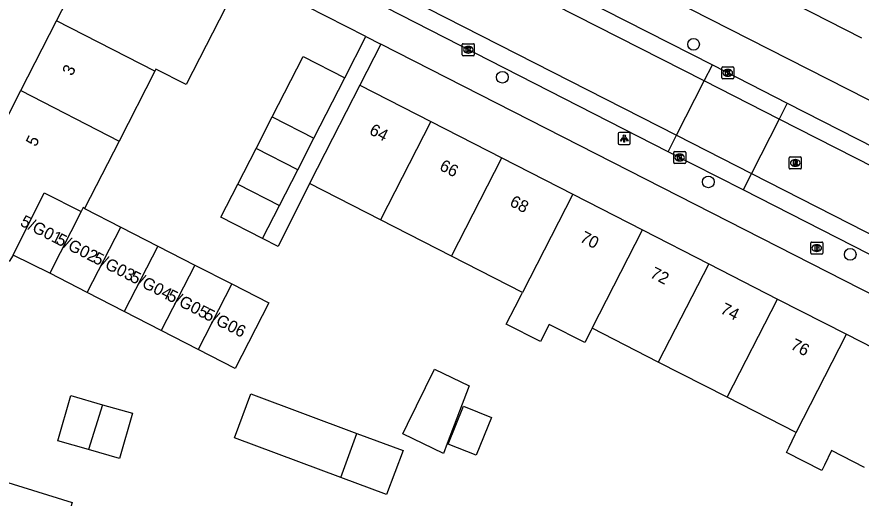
# Model space of a CAD drawing. Extents: x 160356 to 161355, y 381727 to 382845.
# Drawn here: x 161153.1 to 161223.5, y 382255.6 to 382295.8 of the extents above; entities that cross this region are included whole.
import ezdxf

# ---------------------------------------------------------------- set-up
doc = ezdxf.new("R2010")
doc.units = 0
for name, color, linetype in [('IMGEO_Boom', 7, 'Continuous'), ('IMGEO_Brandkraan', 7, 'Continuous'), ('IMGEO_Kolk', 7, 'Continuous'), ('IMGEO_Lichtpunt', 7, 'Continuous'), ('IMGEO_Pand', 7, 'Continuous'), ('IMGEO_Pand_nummerreeks', 7, 'Continuous'), ('IMGEO_Parkeervlak_open', 7, 'Continuous'), ('IMGEO_Rijbaan_lokaal_open', 7, 'Continuous'), ('IMGEO_Rioolput', 7, 'Continuous'), ('IMGEO_Voetpad_open', 7, 'Continuous')]:
    doc.layers.add(name, color=color, linetype=linetype)

msp = doc.modelspace()

# ---------------------------------------------------------------- linework, layer by layer
at = {"layer": 'IMGEO_Boom'}
for centre in [(161209.561, 382293.465), (161193.616, 382290.721), (161210.793, 382281.982), (161222.625, 382275.935)]:
    msp.add_circle(centre, 0.489, dxfattribs=at)
at = {"layer": 'IMGEO_Brandkraan'}
for p, q in [((161219.333, 382276.04), (161219.333, 382276.892)), ((161219.408, 382276.966), (161220.26, 382276.966)), ((161219.821, 382276.746), (161219.846, 382276.746)), ((161220.334, 382276.892), (161220.334, 382276.04)), ((161220.26, 382275.966), (161219.408, 382275.966)), ((161219.844, 382276.186), (161219.819, 382276.186))]:
    msp.add_line(p, q, dxfattribs=at)
for points in [[(161219.333, 382276.04), (161219.333, 382276.892)], [(161219.408, 382276.966), (161220.26, 382276.966)], [(161219.681, 382276.666), (161219.681, 382276.266), (161219.894, 382276.266)], [(161219.912, 382276.666), (161219.681, 382276.666)], [(161219.86, 382276.585), (161219.806, 382276.585), (161219.806, 382276.509)], [(161219.806, 382276.509), (161219.859, 382276.509)], [(161220.334, 382276.892), (161220.334, 382276.04)], [(161220.26, 382275.966), (161219.408, 382275.966)], [(161219.868, 382276.433), (161219.806, 382276.433), (161219.806, 382276.352)], [(161219.806, 382276.352), (161219.868, 382276.352)]]:
    msp.add_lwpolyline(points, dxfattribs=at)
for centre, radius, start, end in [((161219.41, 382276.89), 0.0765, 91.55205, 178.44795), ((161219.41, 382276.89), 0.0765, 91.55205, 178.44795), ((161219.861, 382276.547), 0.0379, 267.82845, 90.93552), ((161219.916, 382276.521), 0.145, 59.4692, 91.53667), ((161219.941, 382276.568), 0.0922, 285.51372, 58.15012), ((161220.258, 382276.89), 0.0765, 1.55205, 88.44795), ((161220.258, 382276.89), 0.0765, 1.55205, 88.44795), ((161219.41, 382276.042), 0.0765, 181.55205, 268.44795), ((161219.41, 382276.042), 0.0765, 181.55205, 268.44795), ((161219.869, 382276.392), 0.0404, 269.87594, 90.50774), ((161219.9, 382276.517), 0.251, 268.66757, 293.53466), ((161219.946, 382276.376), 0.105, 301.31148, 78.98903), ((161220.258, 382276.042), 0.0765, 271.55205, 358.44795), ((161220.258, 382276.042), 0.0765, 271.55205, 358.44795)]:
    msp.add_arc(centre, radius, start, end, dxfattribs=at)
for centre, major_axis, ratio, start_param, end_param in [((161219.82, 382276.466), (-0.387, 0.002), 0.722429, 4.712389, 7.853982), ((161219.845, 382276.466), (-0.39, 0.002), 0.717154, 1.570796, 4.712389)]:
    msp.add_ellipse(centre, major_axis=major_axis, ratio=ratio, start_param=start_param, end_param=end_param, dxfattribs=at)
at = {"layer": 'IMGEO_Kolk'}
for p, q in [((161190.274, 382292.591), (161190.274, 382293.443)), ((161190.349, 382293.517), (161191.201, 382293.517)), ((161191.275, 382293.443), (161191.275, 382292.591)), ((161190.785, 382292.737), (161190.76, 382292.737)), ((161190.762, 382293.297), (161190.787, 382293.297)), ((161191.201, 382292.517), (161190.349, 382292.517)), ((161211.913, 382290.661), (161211.913, 382291.513)), ((161211.988, 382291.587), (161212.84, 382291.587)), ((161212.401, 382291.367), (161212.426, 382291.367)), ((161212.914, 382291.513), (161212.914, 382290.661)), ((161212.84, 382290.587), (161211.988, 382290.587)), ((161212.424, 382290.807), (161212.399, 382290.807)), ((161207.9, 382283.59), (161207.9, 382284.442)), ((161207.975, 382284.516), (161208.827, 382284.516)), ((161208.388, 382284.296), (161208.413, 382284.296)), ((161208.901, 382284.442), (161208.901, 382283.59)), ((161208.411, 382283.736), (161208.386, 382283.736)), ((161208.827, 382283.516), (161207.975, 382283.516))]:
    msp.add_line(p, q, dxfattribs=at)
for points in [[(161190.274, 382292.591), (161190.274, 382293.443)], [(161190.349, 382293.517), (161191.201, 382293.517)], [(161191.275, 382293.443), (161191.275, 382292.591)], [(161190.595, 382293.217), (161190.718, 382293.217), (161190.718, 382293.066), (161190.848, 382293.217), (161191.012, 382293.217), (161190.866, 382293.066), (161191.019, 382292.817), (161190.867, 382292.817), (161190.782, 382292.981), (161190.718, 382292.914), (161190.718, 382292.817), (161190.595, 382292.817), (161190.595, 382293.217)], [(161191.201, 382292.517), (161190.349, 382292.517)], [(161211.913, 382290.661), (161211.913, 382291.513)], [(161211.988, 382291.587), (161212.84, 382291.587)], [(161212.234, 382291.287), (161212.357, 382291.287), (161212.357, 382291.136), (161212.487, 382291.287), (161212.651, 382291.287), (161212.505, 382291.136), (161212.658, 382290.887), (161212.506, 382290.887), (161212.421, 382291.051), (161212.357, 382290.984), (161212.357, 382290.887), (161212.234, 382290.887), (161212.234, 382291.287)], [(161212.914, 382291.513), (161212.914, 382290.661)], [(161212.84, 382290.587), (161211.988, 382290.587)], [(161207.9, 382283.59), (161207.9, 382284.442)], [(161207.975, 382284.516), (161208.827, 382284.516)], [(161208.901, 382284.442), (161208.901, 382283.59)], [(161208.221, 382284.216), (161208.344, 382284.216), (161208.344, 382284.065), (161208.474, 382284.216), (161208.638, 382284.216), (161208.492, 382284.065), (161208.645, 382283.816), (161208.493, 382283.816), (161208.408, 382283.98), (161208.344, 382283.913), (161208.344, 382283.816), (161208.221, 382283.816), (161208.221, 382284.216)], [(161208.827, 382283.516), (161207.975, 382283.516)]]:
    msp.add_lwpolyline(points, dxfattribs=at)
for centre, start, end in [((161190.351, 382293.441), 91.55205, 178.44795), ((161190.351, 382293.441), 91.55205, 178.44795), ((161191.199, 382293.441), 1.55205, 88.44795), ((161191.199, 382293.441), 1.55205, 88.44795), ((161190.351, 382292.593), 181.55205, 268.44795), ((161190.351, 382292.593), 181.55205, 268.44795), ((161191.199, 382292.593), 271.55205, 358.44795), ((161191.199, 382292.593), 271.55205, 358.44795), ((161211.99, 382291.511), 91.55205, 178.44795), ((161211.99, 382291.511), 91.55205, 178.44795), ((161212.838, 382291.511), 1.55205, 88.44795), ((161212.838, 382291.511), 1.55205, 88.44795), ((161211.99, 382290.663), 181.55205, 268.44795), ((161211.99, 382290.663), 181.55205, 268.44795), ((161212.838, 382290.663), 271.55205, 358.44795), ((161212.838, 382290.663), 271.55205, 358.44795), ((161207.977, 382284.44), 91.55205, 178.44795), ((161207.977, 382284.44), 91.55205, 178.44795), ((161208.825, 382284.44), 1.55205, 88.44795), ((161208.825, 382284.44), 1.55205, 88.44795), ((161207.977, 382283.592), 181.55205, 268.44795), ((161207.977, 382283.592), 181.55205, 268.44795), ((161208.825, 382283.592), 271.55205, 358.44795), ((161208.825, 382283.592), 271.55205, 358.44795)]:
    msp.add_arc(centre, 0.0765, start, end, dxfattribs=at)
for centre, major_axis, ratio, start_param, end_param in [((161190.761, 382293.017), (-0.387, 0.002), 0.722429, 4.712389, 7.853982), ((161190.786, 382293.017), (-0.39, 0.002), 0.717154, 1.570796, 4.712389), ((161212.4, 382291.087), (-0.387, 0.002), 0.722429, 4.712389, 7.853982), ((161212.425, 382291.087), (-0.39, 0.002), 0.717154, 1.570796, 4.712389), ((161208.387, 382284.016), (-0.387, 0.002), 0.722429, 4.712389, 7.853982), ((161208.412, 382284.016), (-0.39, 0.002), 0.717154, 1.570796, 4.712389)]:
    msp.add_ellipse(centre, major_axis=major_axis, ratio=ratio, start_param=start_param, end_param=end_param, dxfattribs=at)
at = {"layer": 'IMGEO_Lichtpunt'}
for p, q in [((161203.281, 382286.015), (161203.281, 382285.208)), ((161203.281, 382286.015), (161203.281, 382285.208)), ((161204.183, 382286.11), (161203.375, 382286.11)), ((161204.183, 382286.11), (161203.375, 382286.11)), ((161204.277, 382285.208), (161204.277, 382286.015)), ((161204.277, 382285.208), (161204.277, 382286.015)), ((161203.375, 382285.114), (161204.183, 382285.114)), ((161203.375, 382285.114), (161204.183, 382285.114))]:
    msp.add_line(p, q, dxfattribs=at)
for points in [[(161203.655, 382285.679), (161203.694, 382285.651), (161203.506, 382285.389), (161203.468, 382285.416), (161203.655, 382285.679)], [(161203.867, 382285.651), (161203.905, 382285.678), (161204.092, 382285.416), (161204.053, 382285.388), (161203.867, 382285.651)], [(161203.757, 382285.631), (161203.804, 382285.631), (161203.804, 382285.309), (161203.757, 382285.309), (161203.757, 382285.631)]]:
    msp.add_lwpolyline(points, dxfattribs=at)
msp.add_circle((161203.78, 382285.813), 0.0994, dxfattribs=at)
for centre, start, end in [((161203.375, 382286.015), 90, 180), ((161203.375, 382286.015), 90, 180), ((161204.183, 382286.015), 0, 90), ((161204.183, 382286.015), 0, 90), ((161203.375, 382285.208), 180, 270), ((161203.375, 382285.208), 180, 270), ((161204.183, 382285.208), 270, 0), ((161204.183, 382285.208), 270, 360)]:
    msp.add_arc(centre, 0.0946, start, end, dxfattribs=at)
at = {"layer": 'IMGEO_Pand'}
for points in [[(161156.43, 382295.424), (161159.482, 382301.384), (161163.772, 382299.187), (161164.681, 382300.96), (161171.107, 382297.667), (161167.231, 382290.103), (161164.723, 382291.389), (161164.637, 382291.222)], [(161223.595, 382293.99), (161218.027, 382296.827)], [(161153.448, 382289.598), (161156.43, 382295.424)], [(161164.637, 382291.222), (161156.43, 382295.424)], [(161174.418, 382287.402), (161176.995, 382292.435), (161180.463, 382290.66)], [(161164.637, 382291.222), (161161.654, 382285.395)], [(161177.886, 382285.627), (161180.463, 382290.66)], [(161181.737, 382290.047), (161179.459, 382285.597), (161177.538, 382281.844)], [(161181.737, 382290.047), (161187.652, 382287.019)], [(161152.814, 382275.879), (161152.477, 382275.354), (161151.028, 382276.096), (161150.795, 382275.695), (161148.717, 382276.759), (161148.952, 382277.219), (161148.312, 382277.547), (161148.959, 382278.811), (161148.684, 382278.952), (161149.719, 382280.973), (161149.968, 382280.846), (161151.191, 382283.234), (161150.397, 382283.64), (161153.448, 382289.598)], [(161153.448, 382289.598), (161161.654, 382285.395)], [(161173.075, 382284.778), (161174.418, 382287.402)], [(161174.418, 382287.402), (161177.886, 382285.627)], [(161187.652, 382287.019), (161183.452, 382278.816)], [(161187.652, 382287.019), (161193.575, 382283.987)], [(161161.654, 382285.395), (161158.765, 382279.752)], [(161176.543, 382283.003), (161177.886, 382285.627)], [(161171.548, 382281.794), (161173.075, 382284.778)], [(161176.543, 382283.003), (161173.075, 382284.778)], [(161189.376, 382275.783), (161193.575, 382283.987)], [(161193.575, 382283.987), (161199.503, 382280.951)], [(161175.015, 382280.019), (161176.543, 382283.003)], [(161173.608, 382277.27), (161170.141, 382279.046), (161171.548, 382281.794)], [(161171.548, 382281.794), (161175.015, 382280.019)], [(161183.452, 382278.816), (161177.538, 382281.844)], [(161152.814, 382275.879), (161155.412, 382281.084), (161158.486, 382279.518)], [(161199.503, 382280.951), (161195.304, 382272.748)], [(161199.503, 382280.951), (161205.303, 382277.982)], [(161173.608, 382277.27), (161175.015, 382280.019)], [(161158.486, 382279.518), (161155.859, 382274.372)], [(161158.765, 382279.752), (161158.659, 382279.857), (161158.486, 382279.518)], [(161158.765, 382279.752), (161161.79, 382278.203)], [(161189.376, 382275.783), (161183.452, 382278.816)], [(161159, 382272.753), (161161.79, 382278.203)], [(161161.79, 382278.203), (161164.874, 382276.624)], [(161201.104, 382269.779), (161205.303, 382277.982)], [(161205.303, 382277.982), (161210.82, 382275.158)], [(161164.874, 382276.624), (161162.081, 382271.166)], [(161164.874, 382276.624), (161167.959, 382275.044)], [(161155.859, 382274.372), (161152.814, 382275.879)], [(161195.304, 382272.748), (161189.376, 382275.783)], [(161210.82, 382275.158), (161206.62, 382266.954)], [(161210.82, 382275.158), (161216.573, 382272.212)], [(161167.959, 382275.044), (161165.161, 382269.579)], [(161167.959, 382275.044), (161171.043, 382273.465)], [(161159, 382272.753), (161155.859, 382274.372)], [(161171.043, 382273.465), (161174.128, 382271.885), (161171.322, 382266.404), (161168.242, 382267.991)], [(161171.043, 382273.465), (161168.242, 382267.991)], [(161162.081, 382271.166), (161159, 382272.753)], [(161201.104, 382269.779), (161201.02, 382269.615), (161200.478, 382268.572), (161197.516, 382270.089), (161196.782, 382268.661), (161193.936, 382270.124), (161194.668, 382271.547), (161195.22, 382272.585), (161195.304, 382272.748)], [(161212.373, 382264.009), (161216.573, 382272.212)], [(161216.573, 382272.212), (161222.32, 382269.27)], [(161165.161, 382269.579), (161162.081, 382271.166)], [(161168.242, 382267.991), (161165.161, 382269.579)], [(161206.62, 382266.954), (161201.104, 382269.779)], [(161218.12, 382261.067), (161222.32, 382269.27)], [(161222.32, 382269.27), (161228.024, 382266.35)], [(161212.373, 382264.009), (161206.62, 382266.954)], [(161189.022, 382260.146), (161188.707, 382259.312), (161185.325, 382260.958), (161185.713, 382261.756), (161187.956, 382266.367), (161190.84, 382264.964), (161189.022, 382260.146)], [(161159.107, 382259.648), (161156.535, 382260.382), (161157.611, 382264.148), (161160.262, 382263.39)], [(161180.135, 382257.32), (161171.275, 382260.63), (161172.647, 382264.301), (161181.49, 382260.997)], [(161218.12, 382261.067), (161212.373, 382264.009)], [(161160.262, 382263.39), (161162.754, 382262.678), (161161.678, 382258.913), (161159.107, 382259.648)], [(161160.262, 382263.39), (161159.107, 382259.648)], [(161192.698, 382262.32), (161191.421, 382259.17), (161189.107, 382260.108), (161190.384, 382263.258), (161192.698, 382262.32)], [(161223.825, 382258.146), (161221.061, 382259.561), (161220.47, 382258.337), (161220.249, 382257.906), (161217.314, 382259.409), (161217.525, 382259.845), (161218.036, 382260.903), (161218.12, 382261.067)], [(161181.49, 382260.997), (161185.332, 382259.562), (161183.961, 382255.891), (161180.135, 382257.32)], [(161180.135, 382257.32), (161181.49, 382260.997)], [(161150.359, 382253.325), (161151.537, 382257.147), (161157.742, 382255.235), (161156.566, 382251.413)]]:
    msp.add_lwpolyline(points, dxfattribs=at)
at = {"layer": 'IMGEO_Parkeervlak_open'}
for points in [[(161210.448, 382290.411), (161211.126, 382291.742)], [(161217.379, 382288.555), (161216.702, 382287.227)], [(161207.441, 382284.507), (161208.137, 382285.873)], [(161214.388, 382282.683), (161213.691, 382281.315)]]:
    msp.add_lwpolyline(points, dxfattribs=at)
at = {"layer": 'IMGEO_Rijbaan_lokaal_open'}
for points in [[(161210.448, 382290.411), (161162.39, 382314.875)], [(161160.696, 382310.075), (161208.137, 382285.873)], [(161208.137, 382285.873), (161210.448, 382290.411)], [(161216.702, 382287.227), (161210.448, 382290.411)], [(161216.702, 382287.227), (161214.388, 382282.683)], [(161268.828, 382260.692), (161216.702, 382287.227)], [(161208.137, 382285.873), (161214.388, 382282.683)], [(161214.388, 382282.683), (161265.994, 382256.351)]]:
    msp.add_lwpolyline(points, dxfattribs=at)
at = {"layer": 'IMGEO_Rioolput'}
for p, q in [((161217.543, 382283.139), (161217.543, 382283.991)), ((161217.618, 382284.065), (161218.47, 382284.065)), ((161218.031, 382283.845), (161218.056, 382283.845)), ((161218.544, 382283.991), (161218.544, 382283.139)), ((161218.47, 382283.065), (161217.618, 382283.065)), ((161218.054, 382283.285), (161218.029, 382283.285))]:
    msp.add_line(p, q, dxfattribs=at)
for points in [[(161217.543, 382283.139), (161217.543, 382283.991)], [(161217.618, 382284.065), (161218.47, 382284.065)], [(161218.132, 382283.763), (161217.88, 382283.765), (161217.88, 382283.365)], [(161218.058, 382283.684), (161218.004, 382283.684), (161218.004, 382283.603)], [(161218.004, 382283.603), (161218.056, 382283.603)], [(161218.544, 382283.991), (161218.544, 382283.139)], [(161218.47, 382283.065), (161217.618, 382283.065)], [(161217.88, 382283.365), (161218.004, 382283.365), (161218.004, 382283.527), (161218.015, 382283.527)], [(161218.062, 382283.498), (161218.133, 382283.365), (161218.273, 382283.365), (161218.208, 382283.491)]]:
    msp.add_lwpolyline(points, dxfattribs=at)
for centre, radius, start, end in [((161217.62, 382283.989), 0.0765, 91.55205, 178.44795), ((161217.62, 382283.989), 0.0765, 91.55205, 178.44795), ((161218.04, 382283.792), 0.19, 274.7715, 282.96867), ((161218.064, 382283.588), 0.0964, 77.00612, 93.18647), ((161218.078, 382283.645), 0.0378, 276.66336, 79.67722), ((161218.131, 382283.653), 0.109, 350.36119, 89.41601), ((161218.129, 382283.653), 0.112, 277.58423, 350.98172), ((161218.113, 382283.438), 0.108, 29.51342, 73.79051), ((161218.468, 382283.989), 0.0765, 1.55205, 88.44795), ((161218.468, 382283.989), 0.0765, 1.55205, 88.44795), ((161217.62, 382283.141), 0.0765, 181.55205, 268.44795), ((161217.62, 382283.141), 0.0765, 181.55205, 268.44795), ((161218.014, 382283.474), 0.0533, 26.02933, 88.69889), ((161218.468, 382283.141), 0.0765, 271.55205, 358.44795), ((161218.468, 382283.141), 0.0765, 271.55205, 358.44795)]:
    msp.add_arc(centre, radius, start, end, dxfattribs=at)
for centre, major_axis, ratio, start_param, end_param in [((161218.03, 382283.565), (-0.387, 0.002), 0.722429, 4.712389, 7.853982), ((161218.055, 382283.565), (-0.39, 0.002), 0.717154, 1.570796, 4.712389)]:
    msp.add_ellipse(centre, major_axis=major_axis, ratio=ratio, start_param=start_param, end_param=end_param, dxfattribs=at)
at = {"layer": 'IMGEO_Voetpad_open'}
for points in [[(161159.99, 382321.52), (161245.388, 382278.03)], [(161182.222, 382294.107), (161160.913, 382304.981)], [(161185.774, 382304.664), (161211.126, 382291.742)], [(161207.441, 382284.507), (161183.898, 382296.531)], [(161180.463, 382290.66), (161182.222, 382294.107)], [(161182.222, 382294.107), (161183.481, 382293.464)], [(161183.481, 382293.464), (161181.737, 382290.047)], [(161271.482, 382248.42), (161268.366, 382250), (161265.83, 382251.286), (161262.356, 382253.087), (161251.115, 382258.956), (161183.481, 382293.464)], [(161211.126, 382291.742), (161217.379, 382288.555)], [(161217.379, 382288.555), (161258.172, 382267.762)], [(161213.691, 382281.315), (161207.441, 382284.507)], [(161177.538, 382281.844), (161174.929, 382276.593), (161173.608, 382277.27)], [(161249.128, 382263.217), (161213.691, 382281.315)]]:
    msp.add_lwpolyline(points, dxfattribs=at)

# ---------------------------------------------------------------- texts
at = {"layer": 'IMGEO_Pand_nummerreeks'}
for s, rotation, p in [('3', 62.88737, (161157.734, 382290.772)), ('64', 332.96785, (161182.438, 382286.007)), ('5', 62.88737, (161154.705, 382284.858)), ('66', 332.96785, (161188.293, 382283.019)), ('68', 332.96785, (161194.151, 382280.03)), ('5/G01', 333.12608, (161153.327, 382278.376)), ('70', 332.96785, (161200.006, 382277.042)), ('5/G02', 333.12608, (161156.306, 382276.866)), ('5/G03', 333.12608, (161159.395, 382275.301)), ('5/G04', 333.12608, (161162.479, 382273.738)), ('72', 332.96785, (161205.856, 382274.058)), ('5/G05', 333.12608, (161165.562, 382272.176)), ('74', 332.96785, (161211.714, 382271.069)), ('5/G06', 333.12608, (161168.645, 382270.613)), ('76', 332.96785, (161217.569, 382268.081))]:
    msp.add_text(s, height=1, rotation=rotation, dxfattribs=at).set_placement(p)

doc.saveas('drawing.dxf')
